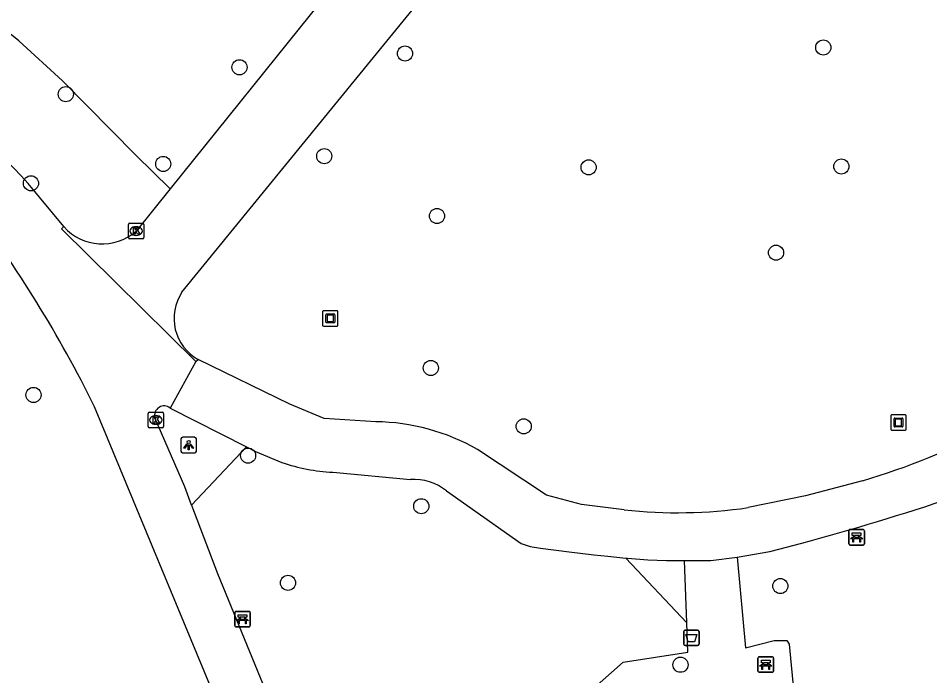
# Model space of a CAD drawing. Extents: x 161402 to 161933, y 381650 to 382313.
# Drawn here: x 161528.5 to 161587.5, y 381834.3 to 381876.8 of the extents above; entities that cross this region are included whole.
import ezdxf

# ---------------------------------------------------------------- set-up
doc = ezdxf.new("R2010")
doc.units = 0
for name, color, linetype in [('IMGEO_Afvalbak', 7, 'Continuous'), ('IMGEO_Bank', 7, 'Continuous'), ('IMGEO_Boom', 7, 'Continuous'), ('IMGEO_Groenvoorziening', 7, 'Continuous'), ('IMGEO_Kolk', 7, 'Continuous'), ('IMGEO_Kunstobject', 7, 'Continuous'), ('IMGEO_Lichtpunt', 7, 'Continuous'), ('IMGEO_Voetpad_gesloten', 7, 'Continuous'), ('IMGEO_Voetpad_halfverhard', 7, 'Continuous')]:
    doc.layers.add(name, color=color, linetype=linetype)

msp = doc.modelspace()

# ---------------------------------------------------------------- linework, layer by layer
at = {"layer": 'IMGEO_Afvalbak'}
for p, q in [((161571.561, 381836.349), (161571.561, 381837.149)), ((161571.561, 381837.149), (161571.561, 381836.349)), ((161571.661, 381837.249), (161572.451, 381837.249)), ((161572.451, 381837.249), (161571.661, 381837.249)), ((161572.551, 381837.149), (161572.551, 381836.349)), ((161572.551, 381836.349), (161572.551, 381837.149)), ((161572.451, 381836.249), (161571.661, 381836.249)), ((161571.661, 381836.249), (161572.451, 381836.249))]:
    msp.add_line(p, q, dxfattribs=at)
msp.add_lwpolyline([(161571.704, 381836.963), (161572.408, 381836.963), (161572.259, 381836.493), (161571.853, 381836.493), (161571.704, 381836.963)], dxfattribs=at)
for centre, start, end in [((161571.661, 381837.149), 90, 180), ((161571.661, 381837.149), 90, 180), ((161572.451, 381837.149), 0, 90), ((161572.451, 381837.149), 360, 90), ((161571.661, 381836.349), 180, 270), ((161571.661, 381836.349), 180, 270), ((161572.451, 381836.349), 270, 0), ((161572.451, 381836.349), 270, 0)]:
    msp.add_arc(centre, 0.1, start, end, dxfattribs=at)
at = {"layer": 'IMGEO_Bank'}
for p, q in [((161582.236, 381842.827), (161582.236, 381843.668)), ((161582.236, 381843.668), (161582.236, 381842.827)), ((161582.311, 381843.752), (161583.152, 381843.752)), ((161583.152, 381843.752), (161582.311, 381843.752)), ((161583.236, 381843.677), (161583.236, 381842.836)), ((161583.236, 381842.836), (161583.236, 381843.677)), ((161582.933, 381843.15), (161582.54, 381843.15)), ((161582.545, 381843.258), (161582.545, 381843.364)), ((161582.589, 381843.364), (161582.589, 381843.258)), ((161582.877, 381843.37), (161582.595, 381843.37)), ((161582.595, 381843.252), (161582.877, 381843.252)), ((161582.883, 381843.258), (161582.883, 381843.364)), ((161582.927, 381843.364), (161582.927, 381843.258)), ((161583.161, 381842.752), (161582.32, 381842.752)), ((161582.32, 381842.752), (161583.161, 381842.752)), ((161542.535, 381837.537), (161542.535, 381838.378)), ((161542.535, 381838.378), (161542.535, 381837.537)), ((161542.61, 381838.462), (161543.451, 381838.462)), ((161543.451, 381838.462), (161542.61, 381838.462)), ((161543.535, 381838.387), (161543.535, 381837.546)), ((161543.535, 381837.546), (161543.535, 381838.387)), ((161543.232, 381837.86), (161542.839, 381837.86)), ((161542.844, 381837.968), (161542.844, 381838.074)), ((161542.888, 381838.074), (161542.888, 381837.968)), ((161543.176, 381838.08), (161542.894, 381838.08)), ((161542.894, 381837.962), (161543.176, 381837.962)), ((161543.182, 381837.968), (161543.182, 381838.074)), ((161543.226, 381838.074), (161543.226, 381837.968)), ((161543.46, 381837.462), (161542.619, 381837.462)), ((161542.619, 381837.462), (161543.46, 381837.462)), ((161576.359, 381834.594), (161576.359, 381835.435)), ((161576.359, 381835.435), (161576.359, 381834.594)), ((161576.434, 381835.519), (161577.275, 381835.519)), ((161577.275, 381835.519), (161576.434, 381835.519)), ((161577.359, 381835.444), (161577.359, 381834.603)), ((161577.359, 381834.603), (161577.359, 381835.444)), ((161577.056, 381834.917), (161576.663, 381834.917)), ((161576.668, 381835.025), (161576.668, 381835.131)), ((161576.712, 381835.131), (161576.712, 381835.025)), ((161577, 381835.137), (161576.718, 381835.137)), ((161576.718, 381835.019), (161577, 381835.019)), ((161577.006, 381835.025), (161577.006, 381835.131)), ((161577.05, 381835.131), (161577.05, 381835.025)), ((161577.284, 381834.519), (161576.443, 381834.519)), ((161576.443, 381834.519), (161577.284, 381834.519))]:
    msp.add_line(p, q, dxfattribs=at)
for points in [[(161582.483, 381843.15), (161582.341, 381843.15), (161582.453, 381843.252), (161582.539, 381843.252)], [(161582.539, 381843.37), (161582.453, 381843.37), (161582.453, 381843.531), (161583.016, 381843.531), (161583.016, 381843.37), (161582.933, 381843.37)], [(161582.533, 381843.143), (161582.533, 381842.936), (161582.49, 381842.936), (161582.49, 381843.143)], [(161582.933, 381843.252), (161583.016, 381843.252), (161583.128, 381843.15), (161582.989, 381843.15)], [(161582.983, 381843.143), (161582.983, 381842.936), (161582.939, 381842.936), (161582.939, 381843.143)], [(161542.782, 381837.86), (161542.64, 381837.86), (161542.752, 381837.962), (161542.838, 381837.962)], [(161542.838, 381838.08), (161542.752, 381838.08), (161542.752, 381838.241), (161543.315, 381838.241), (161543.315, 381838.08), (161543.232, 381838.08)], [(161542.832, 381837.853), (161542.832, 381837.646), (161542.789, 381837.646), (161542.789, 381837.853)], [(161543.232, 381837.962), (161543.315, 381837.962), (161543.427, 381837.86), (161543.288, 381837.86)], [(161543.282, 381837.853), (161543.282, 381837.646), (161543.238, 381837.646), (161543.238, 381837.853)], [(161576.606, 381834.917), (161576.464, 381834.917), (161576.576, 381835.019), (161576.662, 381835.019)], [(161576.662, 381835.137), (161576.576, 381835.137), (161576.576, 381835.298), (161577.139, 381835.298), (161577.139, 381835.137), (161577.056, 381835.137)], [(161576.656, 381834.91), (161576.656, 381834.703), (161576.613, 381834.703), (161576.613, 381834.91)], [(161577.056, 381835.019), (161577.139, 381835.019), (161577.251, 381834.917), (161577.112, 381834.917)], [(161577.106, 381834.91), (161577.106, 381834.703), (161577.062, 381834.703), (161577.062, 381834.91)]]:
    msp.add_lwpolyline(points, dxfattribs=at)
for centre, radius, start, end in [((161582.314, 381843.674), 0.0779, 92.4484, 184.28452), ((161582.314, 381843.674), 0.0779, 92.4484, 184.28452), ((161583.158, 381843.674), 0.0779, 2.4484, 94.28452), ((161583.158, 381843.674), 0.0779, 2.4484, 94.28452), ((161582.483, 381843.143), 0.00671, 2.89567, 87.10433), ((161582.54, 381843.143), 0.00671, 92.89567, 177.10433), ((161582.538, 381843.363), 0.00671, 2.89567, 87.10433), ((161582.538, 381843.259), 0.00671, 272.89567, 357.10433), ((161582.595, 381843.363), 0.00671, 92.89567, 177.10433), ((161582.595, 381843.259), 0.00671, 182.89567, 267.10433), ((161582.877, 381843.363), 0.00671, 2.89567, 87.10433), ((161582.877, 381843.259), 0.00671, 272.89567, 357.10433), ((161582.934, 381843.363), 0.00671, 92.89567, 177.10433), ((161582.934, 381843.259), 0.00671, 182.89567, 267.10433), ((161582.932, 381843.143), 0.00671, 2.89567, 87.10433), ((161582.989, 381843.143), 0.00671, 92.89567, 177.10433), ((161582.314, 381842.83), 0.0779, 182.4484, 274.28452), ((161582.314, 381842.83), 0.0779, 182.4484, 274.28452), ((161583.158, 381842.83), 0.0779, 272.4484, 4.28452), ((161583.158, 381842.83), 0.0779, 272.4484, 4.28452), ((161542.613, 381838.384), 0.0779, 92.4484, 184.28452), ((161542.613, 381838.384), 0.0779, 92.4484, 184.28452), ((161543.457, 381838.384), 0.0779, 2.4484, 94.28452), ((161543.457, 381838.384), 0.0779, 2.4484, 94.28452), ((161542.782, 381837.853), 0.00671, 2.89567, 87.10433), ((161542.839, 381837.853), 0.00671, 92.89567, 177.10433), ((161542.837, 381838.073), 0.00671, 2.89567, 87.10433), ((161542.837, 381837.969), 0.00671, 272.89567, 357.10433), ((161542.894, 381838.073), 0.00671, 92.89567, 177.10433), ((161542.894, 381837.969), 0.00671, 182.89567, 267.10433), ((161543.176, 381838.073), 0.00671, 2.89567, 87.10433), ((161543.176, 381837.969), 0.00671, 272.89567, 357.10433), ((161543.233, 381838.073), 0.00671, 92.89567, 177.10433), ((161543.233, 381837.969), 0.00671, 182.89567, 267.10433), ((161543.231, 381837.853), 0.00671, 2.89567, 87.10433), ((161543.288, 381837.853), 0.00671, 92.89567, 177.10433), ((161542.613, 381837.54), 0.0779, 182.4484, 274.28452), ((161542.613, 381837.54), 0.0779, 182.4484, 274.28452), ((161543.457, 381837.54), 0.0779, 272.4484, 4.28452), ((161543.457, 381837.54), 0.0779, 272.4484, 4.28452), ((161576.437, 381835.441), 0.0779, 92.4484, 184.28452), ((161576.437, 381835.441), 0.0779, 92.4484, 184.28452), ((161577.281, 381835.441), 0.0779, 2.4484, 94.28452), ((161577.281, 381835.441), 0.0779, 2.4484, 94.28452), ((161576.606, 381834.91), 0.00671, 2.89567, 87.10433), ((161576.663, 381834.91), 0.00671, 92.89567, 177.10433), ((161576.661, 381835.13), 0.00671, 2.89567, 87.10433), ((161576.661, 381835.026), 0.00671, 272.89567, 357.10433), ((161576.718, 381835.13), 0.00671, 92.89567, 177.10433), ((161576.718, 381835.026), 0.00671, 182.89567, 267.10433), ((161577, 381835.13), 0.00671, 2.89567, 87.10433), ((161577, 381835.026), 0.00671, 272.89567, 357.10433), ((161577.057, 381835.13), 0.00671, 92.89567, 177.10433), ((161577.057, 381835.026), 0.00671, 182.89567, 267.10433), ((161577.055, 381834.91), 0.00671, 2.89567, 87.10433), ((161577.112, 381834.91), 0.00671, 92.89567, 177.10433), ((161576.437, 381834.597), 0.0779, 182.4484, 274.28452), ((161576.437, 381834.597), 0.0779, 182.4484, 274.28452), ((161577.281, 381834.597), 0.0779, 272.4484, 4.28452), ((161577.281, 381834.597), 0.0779, 272.4484, 4.28452)]:
    msp.add_arc(centre, radius, start, end, dxfattribs=at)
at = {"layer": 'IMGEO_Boom'}
for centre in [(161580.58, 381874.926), (161553.543, 381874.537), (161542.845, 381873.649), (161531.617, 381871.907), (161548.323, 381867.903), (161537.916, 381867.396), (161565.412, 381867.177), (161581.748, 381867.235), (161529.365, 381866.147), (161555.61, 381864.031), (161577.527, 381861.658), (161555.212, 381854.201), (161529.53, 381852.457), (161561.216, 381850.426), (161543.4, 381848.534), (161554.594, 381845.259), (161545.979, 381840.302), (161577.803, 381840.098), (161571.347, 381835.008)]:
    msp.add_circle(centre, 0.489, dxfattribs=at)
at = {"layer": 'IMGEO_Groenvoorziening'}
for points in [[(161538.355, 381865.785), (161536.138, 381867.956), (161531.396, 381872.781), (161528.584, 381875.354), (161526.253, 381877.203), (161522.958, 381879.856), (161519.663, 381881.706), (161517.092, 381883.234), (161514.359, 381884.198), (161506.725, 381886.048), (161502.561, 381886.722)], [(161543.293, 381849.098), (161539.747, 381845.338)], [(161567.819, 381841.907), (161571.761, 381837.726)]]:
    msp.add_lwpolyline(points, dxfattribs=at)
at = {"layer": 'IMGEO_Kolk'}
for p, q in [((161535.662, 381862.632), (161535.662, 381863.484)), ((161535.737, 381863.558), (161536.589, 381863.558)), ((161536.15, 381863.338), (161536.175, 381863.338)), ((161536.663, 381863.484), (161536.663, 381862.632)), ((161536.589, 381862.558), (161535.737, 381862.558)), ((161536.173, 381862.778), (161536.148, 381862.778)), ((161536.937, 381850.414), (161536.937, 381851.266)), ((161537.012, 381851.34), (161537.864, 381851.34)), ((161537.938, 381851.266), (161537.938, 381850.414)), ((161537.425, 381851.12), (161537.45, 381851.12)), ((161537.864, 381850.34), (161537.012, 381850.34)), ((161537.448, 381850.56), (161537.423, 381850.56))]:
    msp.add_line(p, q, dxfattribs=at)
for points in [[(161535.662, 381862.632), (161535.662, 381863.484)], [(161535.737, 381863.558), (161536.589, 381863.558)], [(161535.983, 381863.258), (161536.106, 381863.258), (161536.106, 381863.107), (161536.236, 381863.258), (161536.4, 381863.258), (161536.254, 381863.107), (161536.407, 381862.858), (161536.255, 381862.858), (161536.17, 381863.022), (161536.106, 381862.955), (161536.106, 381862.858), (161535.983, 381862.858), (161535.983, 381863.258)], [(161536.663, 381863.484), (161536.663, 381862.632)], [(161536.589, 381862.558), (161535.737, 381862.558)], [(161536.937, 381850.414), (161536.937, 381851.266)], [(161537.012, 381851.34), (161537.864, 381851.34)], [(161537.938, 381851.266), (161537.938, 381850.414)], [(161537.258, 381851.04), (161537.381, 381851.04), (161537.381, 381850.889), (161537.511, 381851.04), (161537.675, 381851.04), (161537.529, 381850.889), (161537.682, 381850.64), (161537.53, 381850.64), (161537.445, 381850.804), (161537.381, 381850.737), (161537.381, 381850.64), (161537.258, 381850.64), (161537.258, 381851.04)], [(161537.864, 381850.34), (161537.012, 381850.34)]]:
    msp.add_lwpolyline(points, dxfattribs=at)
for centre, start, end in [((161535.739, 381863.482), 91.55205, 178.44795), ((161535.739, 381863.482), 91.55205, 178.44795), ((161536.587, 381863.482), 1.55205, 88.44795), ((161536.587, 381863.482), 1.55205, 88.44795), ((161535.739, 381862.634), 181.55205, 268.44795), ((161535.739, 381862.634), 181.55205, 268.44795), ((161536.587, 381862.634), 271.55205, 358.44795), ((161536.587, 381862.634), 271.55205, 358.44795), ((161537.014, 381851.264), 91.55205, 178.44795), ((161537.014, 381851.264), 91.55205, 178.44795), ((161537.862, 381851.264), 1.55205, 88.44795), ((161537.862, 381851.264), 1.55205, 88.44795), ((161537.014, 381850.416), 181.55205, 268.44795), ((161537.014, 381850.416), 181.55205, 268.44795), ((161537.862, 381850.416), 271.55205, 358.44795), ((161537.862, 381850.416), 271.55205, 358.44795)]:
    msp.add_arc(centre, 0.0765, start, end, dxfattribs=at)
for centre, major_axis, ratio, start_param, end_param in [((161536.149, 381863.058), (-0.387, 0.002), 0.722429, 4.712389, 7.853982), ((161536.174, 381863.058), (-0.39, 0.002), 0.717154, 1.570796, 4.712389), ((161537.424, 381850.84), (-0.387, 0.002), 0.722429, 4.712389, 7.853982), ((161537.449, 381850.84), (-0.39, 0.002), 0.717154, 1.570796, 4.712389)]:
    msp.add_ellipse(centre, major_axis=major_axis, ratio=ratio, start_param=start_param, end_param=end_param, dxfattribs=at)
at = {"layer": 'IMGEO_Kunstobject'}
for p, q in [((161548.211, 381857.823), (161548.211, 381856.982)), ((161548.211, 381857.823), (161548.211, 381856.982)), ((161549.127, 381857.907), (161548.286, 381857.907)), ((161549.127, 381857.907), (161548.286, 381857.907)), ((161549.211, 381856.991), (161549.211, 381857.832)), ((161549.211, 381856.991), (161549.211, 381857.832)), ((161548.425, 381857.171), (161548.425, 381857.645)), ((161548.475, 381857.695), (161548.949, 381857.695)), ((161548.505, 381857.595), (161548.505, 381857.221)), ((161548.899, 381857.615), (161548.525, 381857.615)), ((161548.525, 381857.201), (161548.899, 381857.201)), ((161548.919, 381857.221), (161548.919, 381857.595)), ((161548.999, 381857.645), (161548.999, 381857.171)), ((161548.295, 381856.907), (161549.136, 381856.907)), ((161548.295, 381856.907), (161549.136, 381856.907)), ((161548.949, 381857.121), (161548.475, 381857.121)), ((161584.938, 381851.089), (161584.938, 381850.248)), ((161584.938, 381851.089), (161584.938, 381850.248)), ((161585.854, 381851.173), (161585.013, 381851.173)), ((161585.854, 381851.173), (161585.013, 381851.173)), ((161585.152, 381850.437), (161585.152, 381850.911)), ((161585.202, 381850.961), (161585.676, 381850.961)), ((161585.232, 381850.861), (161585.232, 381850.487)), ((161585.626, 381850.881), (161585.252, 381850.881)), ((161585.646, 381850.487), (161585.646, 381850.861)), ((161585.726, 381850.911), (161585.726, 381850.437)), ((161585.938, 381850.257), (161585.938, 381851.098)), ((161585.938, 381850.257), (161585.938, 381851.098)), ((161585.022, 381850.173), (161585.863, 381850.173)), ((161585.022, 381850.173), (161585.863, 381850.173)), ((161585.676, 381850.387), (161585.202, 381850.387)), ((161585.252, 381850.467), (161585.626, 381850.467))]:
    msp.add_line(p, q, dxfattribs=at)
for centre, radius, start, end in [((161548.289, 381857.829), 0.0779, 92.4484, 184.28452), ((161548.289, 381857.829), 0.0779, 92.4484, 184.28452), ((161549.133, 381857.829), 0.0779, 2.4484, 94.28452), ((161549.133, 381857.829), 0.0779, 2.4484, 94.28452), ((161548.475, 381857.645), 0.05, 90, 180), ((161548.475, 381857.171), 0.05, 180, 270), ((161548.525, 381857.595), 0.02, 90, 180), ((161548.525, 381857.221), 0.02, 180, 270), ((161548.899, 381857.595), 0.02, 360, 90), ((161548.899, 381857.221), 0.02, 270, 0), ((161548.949, 381857.645), 0.05, 360, 90), ((161548.949, 381857.171), 0.05, 270, 0), ((161548.289, 381856.985), 0.0779, 182.4484, 274.28452), ((161548.289, 381856.985), 0.0779, 182.4484, 274.28452), ((161549.133, 381856.985), 0.0779, 272.4484, 4.28452), ((161549.133, 381856.985), 0.0779, 272.4484, 4.28452), ((161585.016, 381851.095), 0.0779, 92.4484, 184.28452), ((161585.016, 381851.095), 0.0779, 92.4484, 184.28452), ((161585.202, 381850.911), 0.05, 90, 180), ((161585.252, 381850.861), 0.02, 90, 180), ((161585.626, 381850.861), 0.02, 360, 90), ((161585.676, 381850.911), 0.05, 360, 90), ((161585.86, 381851.095), 0.0779, 2.4484, 94.28452), ((161585.86, 381851.095), 0.0779, 2.4484, 94.28452), ((161585.016, 381850.251), 0.0779, 182.4484, 274.28452), ((161585.016, 381850.251), 0.0779, 182.4484, 274.28452), ((161585.202, 381850.437), 0.05, 180, 270), ((161585.252, 381850.487), 0.02, 180, 270), ((161585.626, 381850.487), 0.02, 270, 0), ((161585.676, 381850.437), 0.05, 270, 0), ((161585.86, 381850.251), 0.0779, 272.4484, 4.28452), ((161585.86, 381850.251), 0.0779, 272.4484, 4.28452)]:
    msp.add_arc(centre, radius, start, end, dxfattribs=at)
at = {"layer": 'IMGEO_Lichtpunt'}
for p, q in [((161539.061, 381849.621), (161539.061, 381848.814)), ((161539.061, 381849.621), (161539.061, 381848.814)), ((161539.963, 381849.716), (161539.155, 381849.716)), ((161539.963, 381849.716), (161539.155, 381849.716)), ((161540.057, 381848.814), (161540.057, 381849.621)), ((161540.057, 381848.814), (161540.057, 381849.621)), ((161539.155, 381848.72), (161539.963, 381848.72)), ((161539.155, 381848.72), (161539.963, 381848.72))]:
    msp.add_line(p, q, dxfattribs=at)
for points in [[(161539.435, 381849.285), (161539.474, 381849.257), (161539.286, 381848.995), (161539.248, 381849.022), (161539.435, 381849.285)], [(161539.537, 381849.237), (161539.584, 381849.237), (161539.584, 381848.915), (161539.537, 381848.915), (161539.537, 381849.237)], [(161539.647, 381849.257), (161539.685, 381849.284), (161539.872, 381849.022), (161539.833, 381848.994), (161539.647, 381849.257)]]:
    msp.add_lwpolyline(points, dxfattribs=at)
msp.add_circle((161539.56, 381849.419), 0.0994, dxfattribs=at)
for centre, start, end in [((161539.155, 381849.621), 90, 180), ((161539.155, 381849.621), 90, 180), ((161539.963, 381849.621), 0, 90), ((161539.963, 381849.621), 0, 90), ((161539.155, 381848.814), 180, 270), ((161539.155, 381848.814), 180, 270), ((161539.963, 381848.814), 270, 0), ((161539.963, 381848.814), 270, 360)]:
    msp.add_arc(centre, 0.0946, start, end, dxfattribs=at)
at = {"layer": 'IMGEO_Voetpad_gesloten'}
for points in [[(161539.12, 381859.095), (161559.275, 381883.823), (161561.68, 381887.073)], [(161548.21, 381878.052), (161538.355, 381865.785)], [(161531.482, 381863.341), (161529.182, 381866.138)], [(161538.355, 381865.785), (161536.161, 381863.054)], [(161531.482, 381863.341), (161531.341, 381863.199), (161540.027, 381854.613)], [(161540.027, 381854.613), (161538.364, 381851.611)], [(161540.027, 381854.613), (161540.168, 381854.755)], [(161551.656, 381850.721), (161548.322, 381850.928), (161546.103, 381851.869), (161540.168, 381854.755)], [(161541.765, 381831.681), (161533.472, 381851.68)], [(161538.364, 381851.611), (161543.293, 381849.098)], [(161539.747, 381845.338), (161539.305, 381846.505), (161537.377, 381850.981)], [(161543.293, 381849.098), (161543.875, 381848.801), (161545.588, 381848.083)], [(161567.7, 381845.029), (161564.945, 381845.37), (161562.681, 381845.982), (161558.23, 381848.927)], [(161548.867, 381847.454), (161553.889, 381846.986)], [(161583.114, 381846.898), (161579.439, 381845.94), (161575.721, 381845.167)], [(161556.231, 381846.25), (161561.041, 381842.842), (161561.64, 381842.657), (161562.291, 381842.544), (161564.158, 381842.302), (161565.757, 381842.123), (161566.662, 381842.024), (161567.819, 381841.907)], [(161539.747, 381845.338), (161541.424, 381840.911), (161545.216, 381831.654), (161548.317, 381822.406)], [(161575.011, 381841.959), (161577.121, 381842.326), (161579.193, 381842.87)], [(161567.819, 381841.907), (161567.921, 381841.897), (161569.241, 381841.799), (161570.446, 381841.755), (161571.614, 381841.748)], [(161571.614, 381841.748), (161573.319, 381841.753), (161575.011, 381841.959)]]:
    msp.add_lwpolyline(points, dxfattribs=at)
for centre, radius, start, end in [((161495.067, 381835.122), 46.106, 42.27599, 55.71872), ((161461.434, 381816.331), 80.244, 26.13716, 37.1756), ((161533.966, 381865.556), 3.328, 221.72131, 311.25868), ((161541.654, 381857.41), 3.043, 146.37697, 240.77422), ((161537.973, 381851.135), 0.616, 50.63418, 194.46583), ((161551.496, 381837.195), 13.527, 60.14766, 89.3244), ((161568.217, 381896.2), 51.503, 286.81263, 296.92381), ((161549.489, 381859.558), 12.12, 251.2242, 267.0579), ((161554.092, 381843.538), 3.454, 51.73464, 93.37353), ((161534.106, 382009.088), 172.225, 285.17648, 288.56965), ((161571.169, 381876.586), 31.747, 263.72729, 278.24404)]:
    msp.add_arc(centre, radius, start, end, dxfattribs=at)
at = {"layer": 'IMGEO_Voetpad_halfverhard'}
for points in [[(161575.011, 381841.959), (161575.542, 381836.111), (161577.415, 381836.567), (161578.226, 381836.57), (161578.385, 381836.339), (161579.394, 381825.734), (161574.034, 381820.479), (161571.719, 381818.358), (161566.771, 381813.409), (161555.983, 381815.014), (161556.366, 381818.15), (161549.233, 381819.216)], [(161571.761, 381837.726), (161571.614, 381841.748)], [(161548.317, 381822.406), (161556.769, 381821.245), (161557.294, 381826.019), (161567.635, 381835.185), (161571.83, 381835.822), (161571.761, 381837.726)]]:
    msp.add_lwpolyline(points, dxfattribs=at)

doc.saveas('drawing.dxf')
